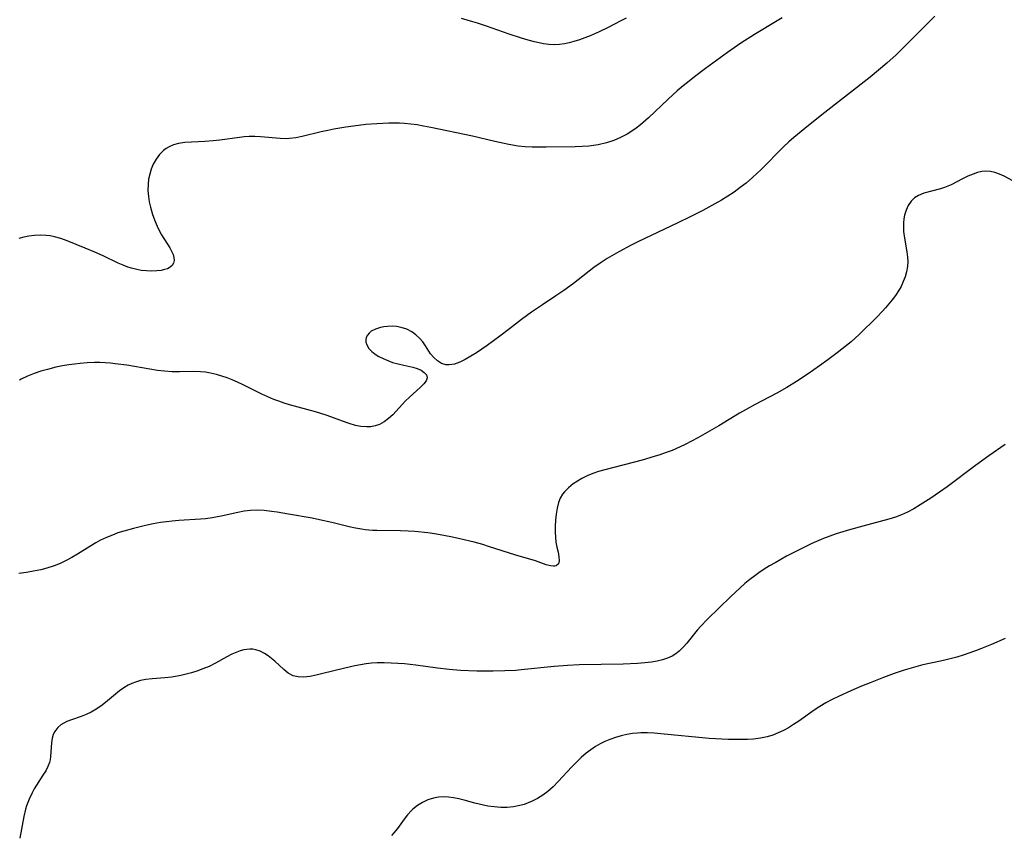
# Model space of a CAD drawing. Header units: metres. Extents: x 1073367 to 1082519, y 1569854 to 1574957.
# Tile 746 of 1056: x 1081459 to 1081713, y 1571076 to 1571286. Entities that reach past the tile are written whole.
import ezdxf

# ---------------------------------------------------------------- set-up
doc = ezdxf.new("R2010")
doc.units = ezdxf.units.M
doc.layers.add('CGG_CurvaNivelLidar_v1', color=253, linetype='Continuous', lineweight=30)

msp = doc.modelspace()

# ---------------------------------------------------------------- linework, layer by layer
at = {"layer": 'CGG_CurvaNivelLidar_v1'}
for p, q in [((1081576.0452, 1571285.3894, 77), (1081573.0827, 1571286.207, 77)), ((1081577.2183, 1571285.0361, 77), (1081576.0452, 1571285.3894, 77)), ((1081579.5759, 1571284.2614, 77), (1081577.2183, 1571285.0361, 77)), ((1081614.0738, 1571285.4931, 77), (1081610.9472, 1571283.913, 77)), ((1081615.6135, 1571286.3317, 77), (1081614.0738, 1571285.4931, 77)), ((1081654.544, 1571285.5805, 77.5), (1081648.7059, 1571282.1099, 77.5)), ((1081655.801, 1571286.3831, 77.5), (1081654.544, 1571285.5805, 77.5)), ((1081695.2179, 1571286.8373, 78), (1081686.3544, 1571277.9617, 78)), ((1081585.4265, 1571282.1692, 77), (1081579.5759, 1571284.2614, 77)), ((1081608.5785, 1571282.7928, 77), (1081606.3034, 1571281.787, 77)), ((1081610.9472, 1571283.913, 77), (1081608.5785, 1571282.7928, 77)), ((1081588.5714, 1571281.1149, 77), (1081585.4265, 1571282.1692, 77)), ((1081590.2689, 1571280.6139, 77), (1081588.5714, 1571281.1149, 77)), ((1081591.9667, 1571280.1733, 77), (1081590.2689, 1571280.6139, 77)), ((1081593.1072, 1571279.9203, 77), (1081591.9667, 1571280.1733, 77)), ((1081594.2467, 1571279.7123, 77), (1081593.1072, 1571279.9203, 77)), ((1081595.6373, 1571279.5345, 77), (1081594.2467, 1571279.7123, 77)), ((1081600.875, 1571279.9104, 77), (1081599.642, 1571279.6564, 77)), ((1081602.1024, 1571280.2423, 77), (1081600.875, 1571279.9104, 77)), ((1081603.5071, 1571280.699, 77), (1081602.1024, 1571280.2423, 77)), ((1081604.9072, 1571281.2187, 77), (1081603.5071, 1571280.699, 77)), ((1081606.3034, 1571281.787, 77), (1081604.9072, 1571281.2187, 77)), ((1081645.1566, 1571279.8368, 77.5), (1081641.7115, 1571277.454, 77.5)), ((1081648.7059, 1571282.1099, 77.5), (1081645.1566, 1571279.8368, 77.5)), ((1081597.0233, 1571279.4568, 77), (1081595.6373, 1571279.5345, 77)), ((1081598.4015, 1571279.4997, 77), (1081597.0233, 1571279.4568, 77)), ((1081599.642, 1571279.6564, 77), (1081598.4015, 1571279.4997, 77)), ((1081641.7115, 1571277.454, 77.5), (1081636.0662, 1571273.338, 77.5)), ((1081686.3544, 1571277.9617, 78), (1081685.1903, 1571276.8402, 78)), ((1081682.7765, 1571274.6591, 78), (1081680.6937, 1571272.8924, 78)), ((1081685.1903, 1571276.8402, 78), (1081682.7765, 1571274.6591, 78)), ((1081636.0662, 1571273.338, 77.5), (1081633.2222, 1571271.1886, 77.5)), ((1081680.6937, 1571272.8924, 78), (1081678.5029, 1571271.1173, 78)), ((1081631.8211, 1571270.0833, 77.5), (1081630.2773, 1571268.821, 77.5)), ((1081633.2222, 1571271.1886, 77.5), (1081631.8211, 1571270.0833, 77.5)), ((1081678.5029, 1571271.1173, 78), (1081666.0517, 1571261.3331, 78)), ((1081628.7601, 1571267.5255, 77.5), (1081626.4495, 1571265.434, 77.5)), ((1081630.2773, 1571268.821, 77.5), (1081628.7601, 1571267.5255, 77.5)), ((1081626.4495, 1571265.434, 77.5), (1081621.3228, 1571260.5903, 77.5)), ((1081621.3228, 1571260.5903, 77.5), (1081619.2412, 1571258.7843, 77.5)), ((1081666.0517, 1571261.3331, 78), (1081661.6271, 1571257.8242, 78)), ((1081536.956, 1571256.9699, 77.5), (1081531.9995, 1571255.77, 77.5)), ((1081538.6095, 1571257.3287, 77.5), (1081536.956, 1571256.9699, 77.5)), ((1081540.1605, 1571257.6335, 77.5), (1081538.6095, 1571257.3287, 77.5)), ((1081543.2964, 1571258.1669, 77.5), (1081540.1605, 1571257.6335, 77.5)), ((1081545.2605, 1571258.448, 77.5), (1081543.2964, 1571258.1669, 77.5)), ((1081548.485, 1571258.824, 77.5), (1081545.2605, 1571258.448, 77.5)), ((1081551.2976, 1571259.0642, 77.5), (1081548.485, 1571258.824, 77.5)), ((1081554.4094, 1571259.2143, 77.5), (1081551.2976, 1571259.0642, 77.5)), ((1081557.0905, 1571259.2039, 77.5), (1081554.4094, 1571259.2143, 77.5)), ((1081558.4268, 1571259.1313, 77.5), (1081557.0905, 1571259.2039, 77.5)), ((1081560.0726, 1571258.9682, 77.5), (1081558.4268, 1571259.1313, 77.5)), ((1081561.7135, 1571258.7377, 77.5), (1081560.0726, 1571258.9682, 77.5)), ((1081563.3507, 1571258.4564, 77.5), (1081561.7135, 1571258.7377, 77.5)), ((1081565.219, 1571258.0902, 77.5), (1081563.3507, 1571258.4564, 77.5)), ((1081575.9682, 1571255.814, 77.5), (1081565.219, 1571258.0902, 77.5)), ((1081617.0194, 1571257.1276, 77.5), (1081615.8359, 1571256.3831, 77.5)), ((1081618.1648, 1571257.941, 77.5), (1081617.0194, 1571257.1276, 77.5)), ((1081619.2412, 1571258.7843, 77.5), (1081618.1648, 1571257.941, 77.5)), ((1081661.6271, 1571257.8242, 78), (1081658.7998, 1571255.5008, 78)), ((1081503.4702, 1571254.3429, 77.5), (1081501.7896, 1571254.2155, 77.5)), ((1081506.934, 1571254.4715, 77.5), (1081503.4702, 1571254.3429, 77.5)), ((1081509.0972, 1571254.6294, 77.5), (1081506.934, 1571254.4715, 77.5)), ((1081510.7878, 1571254.8354, 77.5), (1081509.0972, 1571254.6294, 77.5)), ((1081515.8676, 1571255.5462, 77.5), (1081510.7878, 1571254.8354, 77.5)), ((1081517.1123, 1571255.6689, 77.5), (1081515.8676, 1571255.5462, 77.5)), ((1081518.3557, 1571255.744, 77.5), (1081517.1123, 1571255.6689, 77.5)), ((1081519.8139, 1571255.7585, 77.5), (1081518.3557, 1571255.744, 77.5)), ((1081521.2629, 1571255.6986, 77.5), (1081519.8139, 1571255.7585, 77.5)), ((1081526.3707, 1571255.2331, 77.5), (1081521.2629, 1571255.6986, 77.5)), ((1081528.041, 1571255.202, 77.5), (1081526.3707, 1571255.2331, 77.5)), ((1081528.7308, 1571255.2383, 77.5), (1081528.041, 1571255.202, 77.5)), ((1081530.3612, 1571255.4435, 77.5), (1081528.7308, 1571255.2383, 77.5)), ((1081531.9995, 1571255.77, 77.5), (1081530.3612, 1571255.4435, 77.5)), ((1081581.7491, 1571254.4711, 77.5), (1081575.9682, 1571255.814, 77.5)), ((1081585.2853, 1571253.7076, 77.5), (1081581.7491, 1571254.4711, 77.5)), ((1081612.363, 1571254.724, 77.5), (1081610.539, 1571254.1126, 77.5)), ((1081614.1322, 1571255.4812, 77.5), (1081612.363, 1571254.724, 77.5)), ((1081615.8359, 1571256.3831, 77.5), (1081614.1322, 1571255.4812, 77.5)), ((1081657.5523, 1571254.4004, 78), (1081656.1688, 1571253.1018, 78)), ((1081658.7998, 1571255.5008, 78), (1081657.5523, 1571254.4004, 78)), ((1081496.2729, 1571252.122, 77.5), (1081495.2434, 1571251.0952, 77.5)), ((1081496.9862, 1571252.6613, 77.5), (1081496.2729, 1571252.122, 77.5)), ((1081497.7547, 1571253.1188, 77.5), (1081496.9862, 1571252.6613, 77.5)), ((1081498.8388, 1571253.5889, 77.5), (1081497.7547, 1571253.1188, 77.5)), ((1081500.1709, 1571253.9627, 77.5), (1081498.8388, 1571253.5889, 77.5)), ((1081501.7896, 1571254.2155, 77.5), (1081500.1709, 1571253.9627, 77.5)), ((1081587.7136, 1571253.3037, 77.5), (1081585.2853, 1571253.7076, 77.5)), ((1081589.5495, 1571253.1166, 77.5), (1081587.7136, 1571253.3037, 77.5)), ((1081591.3409, 1571253.0272, 77.5), (1081589.5495, 1571253.1166, 77.5)), ((1081594.9418, 1571253.0117, 77.5), (1081591.3409, 1571253.0272, 77.5)), ((1081602.4291, 1571253.1092, 77.5), (1081594.9418, 1571253.0117, 77.5)), ((1081604.2152, 1571253.1663, 77.5), (1081602.4291, 1571253.1092, 77.5)), ((1081605.9869, 1571253.2832, 77.5), (1081604.2152, 1571253.1663, 77.5)), ((1081607.738, 1571253.493, 77.5), (1081605.9869, 1571253.2832, 77.5)), ((1081608.3924, 1571253.6042, 77.5), (1081607.738, 1571253.493, 77.5)), ((1081610.539, 1571254.1126, 77.5), (1081608.3924, 1571253.6042, 77.5)), ((1081656.1688, 1571253.1018, 78), (1081650.4066, 1571247.2439, 78)), ((1081494.3608, 1571249.9087, 77.5), (1081493.6262, 1571248.5936, 77.5)), ((1081495.2434, 1571251.0952, 77.5), (1081494.3608, 1571249.9087, 77.5)), ((1081493.1038, 1571247.3413, 77.5), (1081492.7117, 1571246.0803, 77.5)), ((1081493.6262, 1571248.5936, 77.5), (1081493.1038, 1571247.3413, 77.5)), ((1081650.4066, 1571247.2439, 78), (1081648.1867, 1571245.1547, 78)), ((1081707.2743, 1571246.6973, 78.5), (1081706.1744, 1571246.4469, 78.5)), ((1081708.3775, 1571246.8007, 78.5), (1081707.2743, 1571246.6973, 78.5)), ((1081709.5374, 1571246.7251, 78.5), (1081708.3775, 1571246.8007, 78.5)), ((1081710.6896, 1571246.48, 78.5), (1081709.5374, 1571246.7251, 78.5)), ((1081492.431, 1571244.7748, 77.5), (1081492.2735, 1571243.435, 77.5)), ((1081492.7117, 1571246.0803, 77.5), (1081492.431, 1571244.7748, 77.5)), ((1081648.1867, 1571245.1547, 78), (1081646.5544, 1571243.7701, 78)), ((1081702.3403, 1571244.8169, 78.5), (1081699.4333, 1571243.3066, 78.5)), ((1081703.705, 1571245.4928, 78.5), (1081702.3403, 1571244.8169, 78.5)), ((1081705.08, 1571246.0806, 78.5), (1081703.705, 1571245.4928, 78.5)), ((1081706.1744, 1571246.4469, 78.5), (1081705.08, 1571246.0806, 78.5)), ((1081711.8249, 1571246.0913, 78.5), (1081710.6896, 1571246.48, 78.5)), ((1081713.0633, 1571245.5218, 78.5), (1081711.8249, 1571246.0913, 78.5)), ((1081716.4546, 1571243.7143, 78.5), (1081713.0633, 1571245.5218, 78.5)), ((1081492.2735, 1571243.435, 77.5), (1081492.2557, 1571241.8634, 77.5)), ((1081492.2557, 1571241.8634, 77.5), (1081492.389, 1571240.2725, 77.5)), ((1081645.0101, 1571242.5686, 78), (1081643.4212, 1571241.4256, 78)), ((1081646.5544, 1571243.7701, 78), (1081645.0101, 1571242.5686, 78)), ((1081696.6091, 1571242.2302, 78.5), (1081692.3689, 1571241.1105, 78.5)), ((1081697.7124, 1571242.5861, 78.5), (1081696.6091, 1571242.2302, 78.5)), ((1081698.5808, 1571242.924, 78.5), (1081697.7124, 1571242.5861, 78.5)), ((1081699.4333, 1571243.3066, 78.5), (1081698.5808, 1571242.924, 78.5)), ((1081492.389, 1571240.2725, 77.5), (1081492.6062, 1571238.8911, 77.5)), ((1081640.152, 1571239.3514, 78), (1081638.485, 1571238.403, 78)), ((1081641.7882, 1571240.3445, 78), (1081640.152, 1571239.3514, 78)), ((1081643.4212, 1571241.4256, 78), (1081641.7882, 1571240.3445, 78)), ((1081689.0664, 1571239.0657, 78.5), (1081688.3469, 1571238.0043, 78.5)), ((1081689.9562, 1571239.9368, 78.5), (1081689.0664, 1571239.0657, 78.5)), ((1081690.962, 1571240.5568, 78.5), (1081689.9562, 1571239.9368, 78.5)), ((1081692.3689, 1571241.1105, 78.5), (1081690.962, 1571240.5568, 78.5)), ((1081492.6062, 1571238.8911, 77.5), (1081492.9049, 1571237.5139, 77.5)), ((1081492.9049, 1571237.5139, 77.5), (1081493.4368, 1571235.6362, 77.5)), ((1081635.3175, 1571236.7015, 78), (1081632.1215, 1571235.0797, 78)), ((1081638.485, 1571238.403, 78), (1081635.3175, 1571236.7015, 78)), ((1081687.7868, 1571236.7961, 78.5), (1081687.385, 1571235.4762, 78.5)), ((1081688.3469, 1571238.0043, 78.5), (1081687.7868, 1571236.7961, 78.5)), ((1081493.4368, 1571235.6362, 77.5), (1081494.1005, 1571233.808, 77.5)), ((1081632.1215, 1571235.0797, 78), (1081628.8989, 1571233.502, 78)), ((1081687.2011, 1571234.5038, 78.5), (1081687.0963, 1571233.5003, 78.5)), ((1081687.385, 1571235.4762, 78.5), (1081687.2011, 1571234.5038, 78.5)), ((1081494.1005, 1571233.808, 77.5), (1081494.8835, 1571232.0711, 77.5)), ((1081494.8835, 1571232.0711, 77.5), (1081495.7652, 1571230.4318, 77.5)), ((1081628.8989, 1571233.502, 78), (1081618.5932, 1571228.5764, 78)), ((1081687.0963, 1571233.5003, 78.5), (1081687.0704, 1571232.3845, 78.5)), ((1081687.0704, 1571232.3845, 78.5), (1081687.1281, 1571231.253, 78.5)), ((1081460.2134, 1571229.7873, 77.5), (1081458.9409, 1571229.4323, 77.5)), ((1081461.5068, 1571230.045, 77.5), (1081460.2134, 1571229.7873, 77.5)), ((1081463.0019, 1571230.2297, 77.5), (1081461.5068, 1571230.045, 77.5)), ((1081464.5032, 1571230.2979, 77.5), (1081463.0019, 1571230.2297, 77.5)), ((1081466.0003, 1571230.2429, 77.5), (1081464.5032, 1571230.2979, 77.5)), ((1081467.0704, 1571230.1198, 77.5), (1081466.0003, 1571230.2429, 77.5)), ((1081468.1287, 1571229.9196, 77.5), (1081467.0704, 1571230.1198, 77.5)), ((1081469.7741, 1571229.4459, 77.5), (1081468.1287, 1571229.9196, 77.5)), ((1081471.4026, 1571228.8411, 77.5), (1081469.7741, 1571229.4459, 77.5)), ((1081495.7652, 1571230.4318, 77.5), (1081497.8652, 1571227.0763, 77.5)), ((1081687.1281, 1571231.253, 78.5), (1081687.3519, 1571229.4928, 78.5)), ((1081687.3519, 1571229.4928, 78.5), (1081687.9725, 1571225.9861, 78.5)), ((1081476.067, 1571226.9458, 77.5), (1081471.4026, 1571228.8411, 77.5)), ((1081478.5772, 1571225.8899, 77.5), (1081476.067, 1571226.9458, 77.5)), ((1081497.8652, 1571227.0763, 77.5), (1081498.3622, 1571226.1912, 77.5)), ((1081616.8869, 1571227.7061, 78), (1081613.6674, 1571225.9863, 78)), ((1081618.5932, 1571228.5764, 78), (1081616.8869, 1571227.7061, 78)), ((1081480.7038, 1571224.9506, 77.5), (1081478.5772, 1571225.8899, 77.5)), ((1081484.6197, 1571223.0664, 77.5), (1081480.7038, 1571224.9506, 77.5)), ((1081498.3622, 1571226.1912, 77.5), (1081498.7376, 1571225.3365, 77.5)), ((1081498.7376, 1571225.3365, 77.5), (1081498.942, 1571224.5544, 77.5)), ((1081498.942, 1571224.5544, 77.5), (1081498.9785, 1571223.8122, 77.5)), ((1081610.6674, 1571224.2547, 78), (1081608.8847, 1571223.109, 78)), ((1081613.6674, 1571225.9863, 78), (1081610.6674, 1571224.2547, 78)), ((1081687.9725, 1571225.9861, 78.5), (1081688.1488, 1571224.6448, 78.5)), ((1081688.1488, 1571224.6448, 78.5), (1081688.2017, 1571223.519, 78.5)), ((1081485.8311, 1571222.5502, 77.5), (1081484.6197, 1571223.0664, 77.5)), ((1081487.0544, 1571222.0937, 77.5), (1081485.8311, 1571222.5502, 77.5)), ((1081488.057, 1571221.7778, 77.5), (1081487.0544, 1571222.0937, 77.5)), ((1081489.0626, 1571221.5147, 77.5), (1081488.057, 1571221.7778, 77.5)), ((1081490.5011, 1571221.2331, 77.5), (1081489.0626, 1571221.5147, 77.5)), ((1081496.542, 1571221.4061, 77.5), (1081495.6928, 1571221.2275, 77.5)), ((1081497.2987, 1571221.6609, 77.5), (1081496.542, 1571221.4061, 77.5)), ((1081497.965, 1571222.0299, 77.5), (1081497.2987, 1571221.6609, 77.5)), ((1081498.4817, 1571222.5121, 77.5), (1081497.965, 1571222.0299, 77.5)), ((1081498.8254, 1571223.1162, 77.5), (1081498.4817, 1571222.5121, 77.5)), ((1081498.9785, 1571223.8122, 77.5), (1081498.8254, 1571223.1162, 77.5)), ((1081607.2327, 1571221.9293, 78), (1081601.9759, 1571217.84, 78)), ((1081608.8847, 1571223.109, 78), (1081607.2327, 1571221.9293, 78)), ((1081688.1253, 1571222.1938, 78.5), (1081687.887, 1571220.8586, 78.5)), ((1081688.2017, 1571223.519, 78.5), (1081688.1253, 1571222.1938, 78.5)), ((1081491.917, 1571221.0687, 77.5), (1081490.5011, 1571221.2331, 77.5)), ((1081493.247, 1571221.0246, 77.5), (1081491.917, 1571221.0687, 77.5)), ((1081494.5144, 1571221.0815, 77.5), (1081493.247, 1571221.0246, 77.5)), ((1081495.6928, 1571221.2275, 77.5), (1081494.5144, 1571221.0815, 77.5)), ((1081687.5066, 1571219.5402, 78.5), (1081687.0336, 1571218.3093, 78.5)), ((1081687.887, 1571220.8586, 78.5), (1081687.5066, 1571219.5402, 78.5)), ((1081601.9759, 1571217.84, 78), (1081599.468, 1571215.9913, 78)), ((1081686.4622, 1571217.1024, 78.5), (1081685.7981, 1571215.9262, 78.5)), ((1081687.0336, 1571218.3093, 78.5), (1081686.4622, 1571217.1024, 78.5)), ((1081597.4665, 1571214.6209, 78), (1081593.9645, 1571212.3542, 78)), ((1081599.468, 1571215.9913, 78), (1081597.4665, 1571214.6209, 78)), ((1081685.0287, 1571214.7598, 78.5), (1081684.1867, 1571213.6236, 78.5)), ((1081685.7981, 1571215.9262, 78.5), (1081685.0287, 1571214.7598, 78.5)), ((1081593.9645, 1571212.3542, 78), (1081591.2107, 1571210.4788, 78)), ((1081682.4849, 1571211.5733, 78.5), (1081681.5791, 1571210.5775, 78.5)), ((1081683.3556, 1571212.589, 78.5), (1081682.4849, 1571211.5733, 78.5)), ((1081684.1867, 1571213.6236, 78.5), (1081683.3556, 1571212.589, 78.5)), ((1081591.2107, 1571210.4788, 78), (1081588.6285, 1571208.5713, 78)), ((1081680.2711, 1571209.2251, 78.5), (1081675.6704, 1571204.6816, 78.5)), ((1081681.5791, 1571210.5775, 78.5), (1081680.2711, 1571209.2251, 78.5)), ((1081550.9634, 1571206.0755, 78), (1081549.8579, 1571205.4995, 78)), ((1081552.2573, 1571206.4864, 78), (1081550.9634, 1571206.0755, 78)), ((1081553.1291, 1571206.6637, 78), (1081552.2573, 1571206.4864, 78)), ((1081554.0349, 1571206.7754, 78), (1081553.1291, 1571206.6637, 78)), ((1081555.2082, 1571206.8122, 78), (1081554.0349, 1571206.7754, 78)), ((1081556.3928, 1571206.7267, 78), (1081555.2082, 1571206.8122, 78)), ((1081557.5657, 1571206.5093, 78), (1081556.3928, 1571206.7267, 78)), ((1081558.9861, 1571206.0372, 78), (1081557.5657, 1571206.5093, 78)), ((1081585.5324, 1571206.1547, 78), (1081582.967, 1571204.2085, 78)), ((1081588.6285, 1571208.5713, 78), (1081585.5324, 1571206.1547, 78)), ((1081548.5541, 1571203.9395, 78), (1081548.4207, 1571203.3183, 78)), ((1081548.8502, 1571204.5198, 78), (1081548.5541, 1571203.9395, 78)), ((1081549.2911, 1571205.0425, 78), (1081548.8502, 1571204.5198, 78)), ((1081549.8579, 1571205.4995, 78), (1081549.2911, 1571205.0425, 78)), ((1081560.3144, 1571205.3542, 78), (1081558.9861, 1571206.0372, 78)), ((1081561.3763, 1571204.5932, 78), (1081560.3144, 1571205.3542, 78)), ((1081562.3284, 1571203.7119, 78), (1081561.3763, 1571204.5932, 78)), ((1081563.1598, 1571202.7409, 78), (1081562.3284, 1571203.7119, 78)), ((1081582.967, 1571204.2085, 78), (1081579.7395, 1571201.8722, 78)), ((1081675.6704, 1571204.6816, 78.5), (1081673.5997, 1571202.7956, 78.5)), ((1081548.4207, 1571203.3183, 78), (1081548.4651, 1571202.6565, 78)), ((1081548.4651, 1571202.6565, 78), (1081548.6801, 1571201.9872, 78)), ((1081548.6801, 1571201.9872, 78), (1081549.2102, 1571201.1021, 78)), ((1081549.2102, 1571201.1021, 78), (1081549.9778, 1571200.2691, 78)), ((1081563.86, 1571201.73, 78), (1081563.1598, 1571202.7409, 78)), ((1081565.1653, 1571199.7185, 78), (1081563.86, 1571201.73, 78)), ((1081579.7395, 1571201.8722, 78), (1081576.9477, 1571199.9655, 78)), ((1081672.4406, 1571201.8232, 78.5), (1081669.9916, 1571199.9186, 78.5)), ((1081673.5997, 1571202.7956, 78.5), (1081672.4406, 1571201.8232, 78.5)), ((1081549.9778, 1571200.2691, 78), (1081550.8293, 1571199.5953, 78)), ((1081550.8293, 1571199.5953, 78), (1081551.8066, 1571198.9869, 78)), ((1081551.8066, 1571198.9869, 78), (1081552.8791, 1571198.4433, 78)), ((1081552.8791, 1571198.4433, 78), (1081554.0965, 1571197.9349, 78)), ((1081565.997, 1571198.7105, 78), (1081565.1653, 1571199.7185, 78)), ((1081566.9267, 1571197.8576, 78), (1081565.997, 1571198.7105, 78)), ((1081575.4993, 1571199.0537, 78), (1081574.0722, 1571198.2387, 78)), ((1081576.9477, 1571199.9655, 78), (1081575.4993, 1571199.0537, 78)), ((1081669.9916, 1571199.9186, 78.5), (1081667.6307, 1571198.1746, 78.5)), ((1081468.5155, 1571196.2101, 78), (1081466.3666, 1571195.6842, 78)), ((1081470.1929, 1571196.5562, 78), (1081468.5155, 1571196.2101, 78)), ((1081471.8823, 1571196.85, 78), (1081470.1929, 1571196.5562, 78)), ((1081474.7431, 1571197.227, 78), (1081471.8823, 1571196.85, 78)), ((1081476.6094, 1571197.3952, 78), (1081474.7431, 1571197.227, 78)), ((1081478.4779, 1571197.4779, 78), (1081476.6094, 1571197.3952, 78)), ((1081479.8398, 1571197.4682, 78), (1081478.4779, 1571197.4779, 78)), ((1081481.2018, 1571197.4034, 78), (1081479.8398, 1571197.4682, 78)), ((1081482.5626, 1571197.2907, 78), (1081481.2018, 1571197.4034, 78)), ((1081483.8279, 1571197.1487, 78), (1081482.5626, 1571197.2907, 78)), ((1081486.779, 1571196.7362, 78), (1081483.8279, 1571197.1487, 78)), ((1081494.7176, 1571195.4232, 78), (1081486.779, 1571196.7362, 78)), ((1081554.0965, 1571197.9349, 78), (1081555.3603, 1571197.4926, 78)), ((1081555.3603, 1571197.4926, 78), (1081556.7908, 1571197.0704, 78)), ((1081556.7908, 1571197.0704, 78), (1081558.2052, 1571196.726, 78)), ((1081558.2052, 1571196.726, 78), (1081560.608, 1571196.2301, 78)), ((1081560.608, 1571196.2301, 78), (1081561.6739, 1571195.9276, 78)), ((1081561.6739, 1571195.9276, 78), (1081562.7037, 1571195.4645, 78)), ((1081567.9432, 1571197.217, 78), (1081566.9267, 1571197.8576, 78)), ((1081569.04, 1571196.8587, 78), (1081567.9432, 1571197.217, 78)), ((1081569.976, 1571196.8166, 78), (1081569.04, 1571196.8587, 78)), ((1081571.2908, 1571197.055, 78), (1081569.976, 1571196.8166, 78)), ((1081572.6608, 1571197.5518, 78), (1081571.2908, 1571197.055, 78)), ((1081574.0722, 1571198.2387, 78), (1081572.6608, 1571197.5518, 78)), ((1081665.4532, 1571196.591, 78.5), (1081662.4908, 1571194.5176, 78.5)), ((1081667.6307, 1571198.1746, 78.5), (1081665.4532, 1571196.591, 78.5)), ((1081461.207, 1571193.9496, 78), (1081459.5894, 1571193.1826, 78)), ((1081462.8853, 1571194.6079, 78), (1081461.207, 1571193.9496, 78)), ((1081464.609, 1571195.1807, 78), (1081462.8853, 1571194.6079, 78)), ((1081466.3666, 1571195.6842, 78), (1081464.609, 1571195.1807, 78)), ((1081496.5679, 1571195.1731, 78), (1081494.7176, 1571195.4232, 78)), ((1081498.531, 1571195.0163, 78), (1081496.5679, 1571195.1731, 78)), ((1081500.3526, 1571194.9989, 78), (1081498.531, 1571195.0163, 78)), ((1081503.9774, 1571195.0914, 78), (1081500.3526, 1571194.9989, 78)), ((1081505.7816, 1571195.0488, 78), (1081503.9774, 1571195.0914, 78)), ((1081507.0695, 1571194.9257, 78), (1081505.7816, 1571195.0488, 78)), ((1081508.3499, 1571194.7168, 78), (1081507.0695, 1571194.9257, 78)), ((1081509.9349, 1571194.3409, 78), (1081508.3499, 1571194.7168, 78)), ((1081511.2968, 1571193.9378, 78), (1081509.9349, 1571194.3409, 78)), ((1081512.6508, 1571193.4733, 78), (1081511.2968, 1571193.9378, 78)), ((1081513.9935, 1571192.9511, 78), (1081512.6508, 1571193.4733, 78)), ((1081562.7037, 1571195.4645, 78), (1081563.5197, 1571194.8883, 78)), ((1081563.5197, 1571194.8883, 78), (1081564.0631, 1571194.2342, 78)), ((1081564.259, 1571193.5328, 78), (1081564.0151, 1571192.7411, 78)), ((1081564.0631, 1571194.2342, 78), (1081564.259, 1571193.5328, 78)), ((1081662.4908, 1571194.5176, 78.5), (1081659.5468, 1571192.5578, 78.5)), ((1081459.5894, 1571193.1826, 78), (1081459.1268, 1571192.9314, 78)), ((1081515.3905, 1571192.345, 78), (1081513.9935, 1571192.9511, 78)), ((1081516.7778, 1571191.6982, 78), (1081515.3905, 1571192.345, 78)), ((1081521.5983, 1571189.3126, 78), (1081516.7778, 1571191.6982, 78)), ((1081562.5023, 1571191.0429, 78), (1081559.5928, 1571188.418, 78)), ((1081563.3905, 1571191.9156, 78), (1081562.5023, 1571191.0429, 78)), ((1081564.0151, 1571192.7411, 78), (1081563.3905, 1571191.9156, 78)), ((1081657.0601, 1571191.0324, 78.5), (1081654.4008, 1571189.5285, 78.5)), ((1081659.5468, 1571192.5578, 78.5), (1081657.0601, 1571191.0324, 78.5)), ((1081523.2094, 1571188.5655, 78), (1081521.5983, 1571189.3126, 78)), ((1081524.7107, 1571187.9414, 78), (1081523.2094, 1571188.5655, 78)), ((1081559.5928, 1571188.418, 78), (1081558.7085, 1571187.5409, 78)), ((1081654.4008, 1571189.5285, 78.5), (1081648.6836, 1571186.5125, 78.5)), ((1081526.0396, 1571187.4361, 78), (1081524.7107, 1571187.9414, 78)), ((1081527.3823, 1571186.9672, 78), (1081526.0396, 1571187.4361, 78)), ((1081528.7373, 1571186.5382, 78), (1081527.3823, 1571186.9672, 78)), ((1081535.4752, 1571184.7126, 78), (1081528.7373, 1571186.5382, 78)), ((1081558.7085, 1571187.5409, 78), (1081555.379, 1571183.9526, 78)), ((1081648.6836, 1571186.5125, 78.5), (1081646.4973, 1571185.3089, 78.5)), ((1081538.2343, 1571183.891, 78), (1081535.4752, 1571184.7126, 78)), ((1081539.4513, 1571183.4695, 78), (1081538.2343, 1571183.891, 78)), ((1081542.4541, 1571182.2899, 78), (1081539.4513, 1571183.4695, 78)), ((1081555.379, 1571183.9526, 78), (1081554.3084, 1571182.9627, 78)), ((1081644.85, 1571184.3457, 78.5), (1081639.4692, 1571181.0972, 78.5)), ((1081646.4973, 1571185.3089, 78.5), (1081644.85, 1571184.3457, 78.5)), ((1081544.1065, 1571181.6874, 78), (1081542.4541, 1571182.2899, 78)), ((1081545.7578, 1571181.1995, 78), (1081544.1065, 1571181.6874, 78)), ((1081547.1968, 1571180.919, 78), (1081545.7578, 1571181.1995, 78)), ((1081548.6219, 1571180.8121, 78), (1081547.1968, 1571180.919, 78)), ((1081549.7628, 1571180.8778, 78), (1081548.6219, 1571180.8121, 78)), ((1081550.8707, 1571181.0879, 78), (1081549.7628, 1571180.8778, 78)), ((1081551.9306, 1571181.4494, 78), (1081550.8707, 1571181.0879, 78)), ((1081553.1622, 1571182.1111, 78), (1081551.9306, 1571181.4494, 78)), ((1081554.3084, 1571182.9627, 78), (1081553.1622, 1571182.1111, 78)), ((1081639.4692, 1571181.0972, 78.5), (1081634.028, 1571177.9755, 78.5)), ((1081629.5135, 1571175.6666, 78.5), (1081627.4335, 1571174.7814, 78.5)), ((1081630.8334, 1571176.2959, 78.5), (1081629.5135, 1571175.6666, 78.5)), ((1081632.4393, 1571177.117, 78.5), (1081630.8334, 1571176.2959, 78.5)), ((1081634.028, 1571177.9755, 78.5), (1081632.4393, 1571177.117, 78.5)), ((1081713.3475, 1571176.267, 79), (1081709.1412, 1571173.3743, 79)), ((1081622.7707, 1571173.1776, 78.5), (1081619.7396, 1571172.2844, 78.5)), ((1081624.2734, 1571173.6566, 78.5), (1081622.7707, 1571173.1776, 78.5)), ((1081625.8632, 1571174.1974, 78.5), (1081624.2734, 1571173.6566, 78.5)), ((1081627.4335, 1571174.7814, 78.5), (1081625.8632, 1571174.1974, 78.5)), ((1081709.1412, 1571173.3743, 79), (1081705.6548, 1571170.843, 79)), ((1081619.7396, 1571172.2844, 78.5), (1081610.0856, 1571169.7885, 78.5)), ((1081705.6548, 1571170.843, 79), (1081698.3728, 1571165.3859, 79)), ((1081605.5284, 1571168.1672, 78.5), (1081604.1465, 1571167.4828, 78.5)), ((1081606.9732, 1571168.7737, 78.5), (1081605.5284, 1571168.1672, 78.5)), ((1081608.4684, 1571169.3048, 78.5), (1081606.9732, 1571168.7737, 78.5)), ((1081610.0856, 1571169.7885, 78.5), (1081608.4684, 1571169.3048, 78.5)), ((1081601.9397, 1571166.1018, 78.5), (1081600.7457, 1571165.1461, 78.5)), ((1081603.0089, 1571166.8218, 78.5), (1081601.9397, 1571166.1018, 78.5)), ((1081604.1465, 1571167.4828, 78.5), (1081603.0089, 1571166.8218, 78.5)), ((1081599.1977, 1571163.4609, 78.5), (1081598.5845, 1571162.4498, 78.5)), ((1081599.7037, 1571164.0988, 78.5), (1081599.1977, 1571163.4609, 78.5)), ((1081600.7457, 1571165.1461, 78.5), (1081599.7037, 1571164.0988, 78.5)), ((1081696.4201, 1571164.0151, 79), (1081694.1133, 1571162.4594, 79)), ((1081698.3728, 1571165.3859, 79), (1081696.4201, 1571164.0151, 79)), ((1081598.1397, 1571161.3521, 78.5), (1081597.7489, 1571159.8876, 78.5)), ((1081598.5845, 1571162.4498, 78.5), (1081598.1397, 1571161.3521, 78.5)), ((1081691.4, 1571160.7014, 79), (1081689.7721, 1571159.7188, 79)), ((1081694.1133, 1571162.4594, 79), (1081691.4, 1571160.7014, 79)), ((1081515.4794, 1571158.7363, 78.5), (1081511.157, 1571157.7782, 78.5)), ((1081517.0916, 1571159.0635, 78.5), (1081515.4794, 1571158.7363, 78.5)), ((1081518.7089, 1571159.2808, 78.5), (1081517.0916, 1571159.0635, 78.5)), ((1081520.4535, 1571159.3353, 78.5), (1081518.7089, 1571159.2808, 78.5)), ((1081522.2154, 1571159.2357, 78.5), (1081520.4535, 1571159.3353, 78.5)), ((1081524.1265, 1571159.0127, 78.5), (1081522.2154, 1571159.2357, 78.5)), ((1081525.5853, 1571158.8063, 78.5), (1081524.1265, 1571159.0127, 78.5)), ((1081528.5336, 1571158.3352, 78.5), (1081525.5853, 1571158.8063, 78.5)), ((1081534.5696, 1571157.2569, 78.5), (1081528.5336, 1571158.3352, 78.5)), ((1081597.4913, 1571158.344, 78.5), (1081597.3424, 1571156.7588, 78.5)), ((1081597.7489, 1571159.8876, 78.5), (1081597.4913, 1571158.344, 78.5)), ((1081686.6067, 1571158.1333, 79), (1081685.0637, 1571157.5443, 79)), ((1081688.1086, 1571158.8208, 79), (1081686.6067, 1571158.1333, 79)), ((1081689.7721, 1571159.7188, 79), (1081688.1086, 1571158.8208, 79)), ((1081491.646, 1571155.3709, 78.5), (1081488.5229, 1571154.6203, 78.5)), ((1081493.5683, 1571155.7834, 78.5), (1081491.646, 1571155.3709, 78.5)), ((1081495.5013, 1571156.1375, 78.5), (1081493.5683, 1571155.7834, 78.5)), ((1081497.0025, 1571156.3582, 78.5), (1081495.5013, 1571156.1375, 78.5)), ((1081498.5084, 1571156.5339, 78.5), (1081497.0025, 1571156.3582, 78.5)), ((1081500.2174, 1571156.6844, 78.5), (1081498.5084, 1571156.5339, 78.5)), ((1081505.7886, 1571157.0028, 78.5), (1081500.2174, 1571156.6844, 78.5)), ((1081507.0676, 1571157.1207, 78.5), (1081505.7886, 1571157.0028, 78.5)), ((1081508.3391, 1571157.2798, 78.5), (1081507.0676, 1571157.1207, 78.5)), ((1081509.7543, 1571157.5087, 78.5), (1081508.3391, 1571157.2798, 78.5)), ((1081511.157, 1571157.7782, 78.5), (1081509.7543, 1571157.5087, 78.5)), ((1081536.485, 1571156.8843, 78.5), (1081534.5696, 1571157.2569, 78.5)), ((1081539.6777, 1571156.1795, 78.5), (1081536.485, 1571156.8843, 78.5)), ((1081544.1488, 1571155.075, 78.5), (1081539.6777, 1571156.1795, 78.5)), ((1081597.3424, 1571156.7588, 78.5), (1081597.2862, 1571155.1673, 78.5)), ((1081683.35, 1571157.0103, 79), (1081676.6452, 1571155.2414, 79)), ((1081685.0637, 1571157.5443, 79), (1081683.35, 1571157.0103, 79)), ((1081483.0783, 1571152.9281, 78.5), (1081481.5488, 1571152.2911, 78.5)), ((1081484.5283, 1571153.4545, 78.5), (1081483.0783, 1571152.9281, 78.5)), ((1081486.0005, 1571153.9264, 78.5), (1081484.5283, 1571153.4545, 78.5)), ((1081488.5229, 1571154.6203, 78.5), (1081486.0005, 1571153.9264, 78.5)), ((1081545.7421, 1571154.7149, 78.5), (1081544.1488, 1571155.075, 78.5)), ((1081547.3393, 1571154.4131, 78.5), (1081545.7421, 1571154.7149, 78.5)), ((1081548.2588, 1571154.2773, 78.5), (1081547.3393, 1571154.4131, 78.5)), ((1081550.1882, 1571154.1024, 78.5), (1081548.2588, 1571154.2773, 78.5)), ((1081551.2847, 1571154.0583, 78.5), (1081550.1882, 1571154.1024, 78.5)), ((1081557.415, 1571154.0252, 78.5), (1081551.2847, 1571154.0583, 78.5)), ((1081559.3552, 1571153.9374, 78.5), (1081557.415, 1571154.0252, 78.5)), ((1081561.0479, 1571153.8114, 78.5), (1081559.3552, 1571153.9374, 78.5)), ((1081564.4439, 1571153.4524, 78.5), (1081561.0479, 1571153.8114, 78.5)), ((1081566.1431, 1571153.2187, 78.5), (1081564.4439, 1571153.4524, 78.5)), ((1081568.5631, 1571152.8203, 78.5), (1081566.1431, 1571153.2187, 78.5)), ((1081570.8342, 1571152.3752, 78.5), (1081568.5631, 1571152.8203, 78.5)), ((1081597.2862, 1571155.1673, 78.5), (1081597.3029, 1571153.7037, 78.5)), ((1081597.3029, 1571153.7037, 78.5), (1081597.3585, 1571152.3769, 78.5)), ((1081669.7026, 1571153.195, 79), (1081668.0694, 1571152.6174, 79)), ((1081673.1605, 1571154.2724, 79), (1081669.7026, 1571153.195, 79)), ((1081676.6452, 1571155.2414, 79), (1081673.1605, 1571154.2724, 79)), ((1081478.8573, 1571150.9219, 78.5), (1081477.2703, 1571149.9721, 78.5)), ((1081480.0573, 1571151.575, 78.5), (1081478.8573, 1571150.9219, 78.5)), ((1081481.5488, 1571152.2911, 78.5), (1081480.0573, 1571151.575, 78.5)), ((1081572.6773, 1571151.9676, 78.5), (1081570.8342, 1571152.3752, 78.5)), ((1081576.347, 1571151.0642, 78.5), (1081572.6773, 1571151.9676, 78.5)), ((1081578.5827, 1571150.4555, 78.5), (1081576.347, 1571151.0642, 78.5)), ((1081580.1025, 1571149.9963, 78.5), (1081578.5827, 1571150.4555, 78.5)), ((1081597.3585, 1571152.3769, 78.5), (1081597.4857, 1571151.1088, 78.5)), ((1081597.4857, 1571151.1088, 78.5), (1081597.7415, 1571149.7782, 78.5)), ((1081663.4451, 1571150.7013, 79), (1081660.19, 1571149.1436, 79)), ((1081666.5141, 1571152.0157, 79), (1081663.4451, 1571150.7013, 79)), ((1081668.0694, 1571152.6174, 79), (1081666.5141, 1571152.0157, 79)), ((1081474.1275, 1571148.0091, 78.5), (1081472.6576, 1571147.153, 78.5)), ((1081477.2703, 1571149.9721, 78.5), (1081474.1275, 1571148.0091, 78.5)), ((1081587.1299, 1571147.7207, 78.5), (1081580.1025, 1571149.9963, 78.5)), ((1081592.2271, 1571146.2524, 78.5), (1081587.1299, 1571147.7207, 78.5)), ((1081597.7415, 1571149.7782, 78.5), (1081598.0318, 1571148.5367, 78.5)), ((1081598.0318, 1571148.5367, 78.5), (1081598.2611, 1571147.3105, 78.5)), ((1081660.19, 1571149.1436, 79), (1081656.9252, 1571147.4377, 79)), ((1081469.6306, 1571145.6243, 78.5), (1081468.0977, 1571144.9983, 78.5)), ((1081471.1596, 1571146.3532, 78.5), (1081469.6306, 1571145.6243, 78.5)), ((1081472.6576, 1571147.153, 78.5), (1081471.1596, 1571146.3532, 78.5)), ((1081594.9462, 1571145.2723, 78.5), (1081592.2271, 1571146.2524, 78.5)), ((1081596.099, 1571144.9463, 78.5), (1081594.9462, 1571145.2723, 78.5)), ((1081598.1017, 1571145.4809, 78.5), (1081597.5526, 1571145.0042, 78.5)), ((1081598.312, 1571146.2562, 78.5), (1081598.1017, 1571145.4809, 78.5)), ((1081598.2611, 1571147.3105, 78.5), (1081598.312, 1571146.2562, 78.5)), ((1081653.9759, 1571145.7831, 79), (1081652.5704, 1571144.9467, 79)), ((1081656.9252, 1571147.4377, 79), (1081653.9759, 1571145.7831, 79)), ((1081460.8995, 1571143.2539, 78.5), (1081459.0019, 1571142.9682, 78.5)), ((1081462.7805, 1571143.5833, 78.5), (1081460.8995, 1571143.2539, 78.5)), ((1081464.6377, 1571143.9765, 78.5), (1081462.7805, 1571143.5833, 78.5)), ((1081466.1787, 1571144.3753, 78.5), (1081464.6377, 1571143.9765, 78.5)), ((1081468.0977, 1571144.9983, 78.5), (1081466.1787, 1571144.3753, 78.5)), ((1081596.8652, 1571144.8694, 78.5), (1081596.099, 1571144.9463, 78.5)), ((1081597.1918, 1571144.8991, 78.5), (1081596.8652, 1571144.8694, 78.5)), ((1081597.5526, 1571145.0042, 78.5), (1081597.1918, 1571144.8991, 78.5)), ((1081649.8266, 1571143.1786, 79), (1081648.7769, 1571142.4337, 79)), ((1081651.1854, 1571144.081, 79), (1081649.8266, 1571143.1786, 79)), ((1081652.5704, 1571144.9467, 79), (1081651.1854, 1571144.081, 79)), ((1081646.1957, 1571140.3937, 79), (1081644.9522, 1571139.3158, 79)), ((1081647.4692, 1571141.4357, 79), (1081646.1957, 1571140.3937, 79)), ((1081648.7769, 1571142.4337, 79), (1081647.4692, 1571141.4357, 79)), ((1081644.9522, 1571139.3158, 79), (1081642.565, 1571137.0934, 79)), ((1081642.565, 1571137.0934, 79), (1081636.5172, 1571131.1787, 79)), ((1081636.5172, 1571131.1787, 79), (1081634.7149, 1571129.3458, 79)), ((1081633.879, 1571128.4033, 79), (1081631.235, 1571125.0472, 79)), ((1081634.7149, 1571129.3458, 79), (1081633.879, 1571128.4033, 79)), ((1081631.235, 1571125.0472, 79), (1081630.389, 1571124.0651, 79)), ((1081713.2857, 1571126.223, 79.5), (1081709.8174, 1571124.7096, 79.5)), ((1081515.1677, 1571122.7257, 79), (1081513.9099, 1571122.1501, 79)), ((1081516.0783, 1571123.073, 79), (1081515.1677, 1571122.7257, 79)), ((1081516.9853, 1571123.3337, 79), (1081516.0783, 1571123.073, 79)), ((1081518.5147, 1571123.5142, 79), (1081516.9853, 1571123.3337, 79)), ((1081519.3038, 1571123.4591, 79), (1081518.5147, 1571123.5142, 79)), ((1081520.0825, 1571123.3049, 79), (1081519.3038, 1571123.4591, 79)), ((1081521.1997, 1571122.9177, 79), (1081520.0825, 1571123.3049, 79)), ((1081522.2806, 1571122.3746, 79), (1081521.1997, 1571122.9177, 79)), ((1081523.2257, 1571121.7771, 79), (1081522.2806, 1571122.3746, 79)), ((1081628.403, 1571122.2766, 79), (1081627.4829, 1571121.7067, 79)), ((1081629.2589, 1571122.9501, 79), (1081628.403, 1571122.2766, 79)), ((1081630.389, 1571124.0651, 79), (1081629.2589, 1571122.9501, 79)), ((1081705.651, 1571123.0368, 79.5), (1081702.4928, 1571121.9384, 79.5)), ((1081707.213, 1571123.6388, 79.5), (1081705.651, 1571123.0368, 79.5)), ((1081709.8174, 1571124.7096, 79.5), (1081707.213, 1571123.6388, 79.5)), ((1081509.7026, 1571119.8912, 79), (1081508.009, 1571119.0376, 79)), ((1081512.636, 1571121.4939, 79), (1081509.7026, 1571119.8912, 79)), ((1081513.9099, 1571122.1501, 79), (1081512.636, 1571121.4939, 79)), ((1081524.1328, 1571121.1031, 79), (1081523.2257, 1571121.7771, 79)), ((1081524.9963, 1571120.3719, 79), (1081524.1328, 1571121.1031, 79)), ((1081527.2875, 1571118.1901, 79), (1081524.9963, 1571120.3719, 79)), ((1081549.927, 1571119.8322, 79), (1081548.5051, 1571119.6873, 79)), ((1081551.356, 1571119.9124, 79), (1081549.927, 1571119.8322, 79)), ((1081553.1866, 1571119.9322, 79), (1081551.356, 1571119.9124, 79)), ((1081555.0219, 1571119.8815, 79), (1081553.1866, 1571119.9322, 79)), ((1081556.7131, 1571119.7884, 79), (1081555.0219, 1571119.8815, 79)), ((1081558.4041, 1571119.6504, 79), (1081556.7131, 1571119.7884, 79)), ((1081618.5209, 1571119.7976, 79), (1081614.83, 1571119.6372, 79)), ((1081620.3583, 1571119.9334, 79), (1081618.5209, 1571119.7976, 79)), ((1081622.1506, 1571120.1443, 79), (1081620.3583, 1571119.9334, 79)), ((1081623.593, 1571120.404, 79), (1081622.1506, 1571120.1443, 79)), ((1081624.9819, 1571120.7443, 79), (1081623.593, 1571120.404, 79)), ((1081626.2728, 1571121.1623, 79), (1081624.9819, 1571120.7443, 79)), ((1081627.4829, 1571121.7067, 79), (1081626.2728, 1571121.1623, 79)), ((1081696.658, 1571120.3904, 79.5), (1081692.066, 1571119.3991, 79.5)), ((1081698.4513, 1571120.8078, 79.5), (1081696.658, 1571120.3904, 79.5)), ((1081700.8953, 1571121.4527, 79.5), (1081698.4513, 1571120.8078, 79.5)), ((1081702.4928, 1571121.9384, 79.5), (1081700.8953, 1571121.4527, 79.5)), ((1081503.492, 1571117.3642, 79), (1081502.1179, 1571116.9968, 79)), ((1081504.8481, 1571117.7856, 79), (1081503.492, 1571117.3642, 79)), ((1081506.4517, 1571118.3686, 79), (1081504.8481, 1571117.7856, 79)), ((1081508.009, 1571119.0376, 79), (1081506.4517, 1571118.3686, 79)), ((1081528.4385, 1571117.2576, 79), (1081527.2875, 1571118.1901, 79)), ((1081529.681, 1571116.5927, 79), (1081528.4385, 1571117.2576, 79)), ((1081543.0742, 1571118.6037, 79), (1081537.0531, 1571117.0772, 79)), ((1081545.5937, 1571119.187, 79), (1081543.0742, 1571118.6037, 79)), ((1081547.0445, 1571119.4665, 79), (1081545.5937, 1571119.187, 79)), ((1081548.5051, 1571119.6873, 79), (1081547.0445, 1571119.4665, 79)), ((1081561.3633, 1571119.3036, 79), (1081558.4041, 1571119.6504, 79)), ((1081566.9267, 1571118.5565, 79), (1081561.3633, 1571119.3036, 79)), ((1081569.945, 1571118.2323, 79), (1081566.9267, 1571118.5565, 79)), ((1081572.8268, 1571118.0013, 79), (1081569.945, 1571118.2323, 79)), ((1081577.0586, 1571117.7955, 79), (1081572.8268, 1571118.0013, 79)), ((1081578.4967, 1571117.7638, 79), (1081577.0586, 1571117.7955, 79)), ((1081581.2914, 1571117.7665, 79), (1081578.4967, 1571117.7638, 79)), ((1081584.2994, 1571117.8516, 79), (1081581.2914, 1571117.7665, 79)), ((1081587.0879, 1571118.009, 79), (1081584.2994, 1571117.8516, 79)), ((1081588.4801, 1571118.119, 79), (1081587.0879, 1571118.009, 79)), ((1081597.0021, 1571119.0253, 79), (1081588.4801, 1571118.119, 79)), ((1081600.4618, 1571119.2821, 79), (1081597.0021, 1571119.0253, 79)), ((1081603.4813, 1571119.3934, 79), (1081600.4618, 1571119.2821, 79)), ((1081614.83, 1571119.6372, 79), (1081603.4813, 1571119.3934, 79)), ((1081684.7113, 1571117.1808, 79.5), (1081681.9854, 1571116.1843, 79.5)), ((1081687.2785, 1571118.0513, 79.5), (1081684.7113, 1571117.1808, 79.5)), ((1081690.3119, 1571118.9555, 79.5), (1081687.2785, 1571118.0513, 79.5)), ((1081692.066, 1571119.3991, 79.5), (1081690.3119, 1571118.9555, 79.5)), ((1081489.0608, 1571114.9985, 79), (1081488.0791, 1571114.6195, 79)), ((1081490.3592, 1571115.3619, 79), (1081489.0608, 1571114.9985, 79)), ((1081491.7002, 1571115.615, 79), (1081490.3592, 1571115.3619, 79)), ((1081493.3056, 1571115.8107, 79), (1081491.7002, 1571115.615, 79)), ((1081496.595, 1571116.0852, 79), (1081493.3056, 1571115.8107, 79)), ((1081498.4279, 1571116.288, 79), (1081496.595, 1571116.0852, 79)), ((1081500.7311, 1571116.6829, 79), (1081498.4279, 1571116.288, 79)), ((1081502.1179, 1571116.9968, 79), (1081500.7311, 1571116.6829, 79)), ((1081531.0137, 1571116.2964, 79), (1081529.681, 1571116.5927, 79)), ((1081532.4654, 1571116.2787, 79), (1081531.0137, 1571116.2964, 79)), ((1081534.0109, 1571116.4566, 79), (1081532.4654, 1571116.2787, 79)), ((1081535.6318, 1571116.7611, 79), (1081534.0109, 1571116.4566, 79)), ((1081537.0531, 1571117.0772, 79), (1081535.6318, 1571116.7611, 79)), ((1081678.4682, 1571114.8265, 79.5), (1081676.2691, 1571113.9394, 79.5)), ((1081681.9854, 1571116.1843, 79.5), (1081678.4682, 1571114.8265, 79.5)), ((1081484.9237, 1571112.7252, 79), (1081483.8744, 1571111.876, 79)), ((1081486.0011, 1571113.4889, 79), (1081484.9237, 1571112.7252, 79)), ((1081487.1329, 1571114.1613, 79), (1081486.0011, 1571113.4889, 79)), ((1081488.0791, 1571114.6195, 79), (1081487.1329, 1571114.1613, 79)), ((1081673.5141, 1571112.7647, 79.5), (1081670.485, 1571111.3658, 79.5)), ((1081676.2691, 1571113.9394, 79.5), (1081673.5141, 1571112.7647, 79.5)), ((1081481.8162, 1571110.1041, 79), (1081480.4719, 1571109.0379, 79)), ((1081483.8744, 1571111.876, 79), (1081481.8162, 1571110.1041, 79)), ((1081667.1172, 1571109.5992, 79.5), (1081665.5655, 1571108.6836, 79.5)), ((1081668.7036, 1571110.4656, 79.5), (1081667.1172, 1571109.5992, 79.5)), ((1081670.485, 1571111.3658, 79.5), (1081668.7036, 1571110.4656, 79.5)), ((1081477.615, 1571107.2083, 79), (1081476.3365, 1571106.6072, 79)), ((1081479.0716, 1571108.0607, 79), (1081477.615, 1571107.2083, 79)), ((1081480.4719, 1571109.0379, 79), (1081479.0716, 1571108.0607, 79)), ((1081664.0548, 1571107.715, 79.5), (1081660.0809, 1571104.8978, 79.5)), ((1081665.5655, 1571108.6836, 79.5), (1081664.0548, 1571107.715, 79.5)), ((1081471.3354, 1571104.7755, 79), (1081470.5488, 1571104.3849, 79)), ((1081472.5204, 1571105.2485, 79), (1081471.3354, 1571104.7755, 79)), ((1081475.0497, 1571106.1138, 79), (1081472.5204, 1571105.2485, 79)), ((1081476.3365, 1571106.6072, 79), (1081475.0497, 1571106.1138, 79)), ((1081660.0809, 1571104.8978, 79.5), (1081658.7514, 1571103.9995, 79.5)), ((1081468.2267, 1571102.2693, 79), (1081467.8105, 1571101.4171, 79)), ((1081469.0395, 1571103.2878, 79), (1081468.2267, 1571102.2693, 79)), ((1081469.8248, 1571103.9358, 79), (1081469.0395, 1571103.2878, 79)), ((1081470.5488, 1571104.3849, 79), (1081469.8248, 1571103.9358, 79)), ((1081656.127, 1571102.5017, 79.5), (1081654.7628, 1571101.8637, 79.5)), ((1081657.458, 1571103.2148, 79.5), (1081656.127, 1571102.5017, 79.5)), ((1081658.7514, 1571103.9995, 79.5), (1081657.458, 1571103.2148, 79.5)), ((1081467.5331, 1571100.4992, 79), (1081467.3513, 1571099.3421, 79)), ((1081467.8105, 1571101.4171, 79), (1081467.5331, 1571100.4992, 79)), ((1081610.1224, 1571099.675, 79.5), (1081608.915, 1571099.0638, 79.5)), ((1081611.3653, 1571100.2063, 79.5), (1081610.1224, 1571099.675, 79.5)), ((1081612.7947, 1571100.7079, 79.5), (1081611.3653, 1571100.2063, 79.5)), ((1081614.2552, 1571101.1179, 79.5), (1081612.7947, 1571100.7079, 79.5)), ((1081615.7398, 1571101.4414, 79.5), (1081614.2552, 1571101.1179, 79.5)), ((1081617.2431, 1571101.6786, 79.5), (1081615.7398, 1571101.4414, 79.5)), ((1081618.5022, 1571101.8059, 79.5), (1081617.2431, 1571101.6786, 79.5)), ((1081619.3839, 1571101.8532, 79.5), (1081618.5022, 1571101.8059, 79.5)), ((1081621.0794, 1571101.8594, 79.5), (1081619.3839, 1571101.8532, 79.5)), ((1081622.7853, 1571101.7829, 79.5), (1081621.0794, 1571101.8594, 79.5)), ((1081624.4998, 1571101.6538, 79.5), (1081622.7853, 1571101.7829, 79.5)), ((1081636.9642, 1571100.4651, 79.5), (1081624.4998, 1571101.6538, 79.5)), ((1081640.2648, 1571100.2424, 79.5), (1081636.9642, 1571100.4651, 79.5)), ((1081642.0164, 1571100.1656, 79.5), (1081640.2648, 1571100.2424, 79.5)), ((1081643.633, 1571100.1345, 79.5), (1081642.0164, 1571100.1656, 79.5)), ((1081646.8316, 1571100.1764, 79.5), (1081643.633, 1571100.1345, 79.5)), ((1081648.4071, 1571100.2741, 79.5), (1081646.8316, 1571100.1764, 79.5)), ((1081650.19, 1571100.4981, 79.5), (1081648.4071, 1571100.2741, 79.5)), ((1081651.9345, 1571100.8696, 79.5), (1081650.19, 1571100.4981, 79.5)), ((1081653.3658, 1571101.3138, 79.5), (1081651.9345, 1571100.8696, 79.5)), ((1081654.7628, 1571101.8637, 79.5), (1081653.3658, 1571101.3138, 79.5)), ((1081467.3513, 1571099.3421, 79), (1081467.1483, 1571095.7612, 79)), ((1081606.4584, 1571097.5015, 79.5), (1081605.2921, 1571096.6125, 79.5)), ((1081607.6654, 1571098.3222, 79.5), (1081606.4584, 1571097.5015, 79.5)), ((1081608.915, 1571099.0638, 79.5), (1081607.6654, 1571098.3222, 79.5)), ((1081467.0365, 1571094.9505, 79), (1081466.8559, 1571094.2038, 79)), ((1081467.1483, 1571095.7612, 79), (1081467.0365, 1571094.9505, 79)), ((1081602.7434, 1571094.3456, 79.5), (1081601.5392, 1571093.128, 79.5)), ((1081603.9935, 1571095.5113, 79.5), (1081602.7434, 1571094.3456, 79.5)), ((1081605.2921, 1571096.6125, 79.5), (1081603.9935, 1571095.5113, 79.5)), ((1081465.883, 1571092.0739, 79), (1081465.1753, 1571090.9278, 79)), ((1081466.4777, 1571093.214, 79), (1081465.883, 1571092.0739, 79)), ((1081466.8559, 1571094.2038, 79), (1081466.4777, 1571093.214, 79)), ((1081601.5392, 1571093.128, 79.5), (1081598.0669, 1571089.3025, 79.5)), ((1081465.1753, 1571090.9278, 79), (1081463.5369, 1571088.4198, 79)), ((1081598.0669, 1571089.3025, 79.5), (1081596.7426, 1571087.9653, 79.5)), ((1081462.9418, 1571087.416, 79), (1081462.378, 1571086.3753, 79)), ((1081463.5369, 1571088.4198, 79), (1081462.9418, 1571087.416, 79)), ((1081595.3421, 1571086.7338, 79.5), (1081594.0677, 1571085.7889, 79.5)), ((1081596.7426, 1571087.9653, 79.5), (1081595.3421, 1571086.7338, 79.5)), ((1081461.599, 1571084.7375, 79), (1081460.9441, 1571083.0255, 79)), ((1081462.378, 1571086.3753, 79), (1081461.599, 1571084.7375, 79)), ((1081564.415, 1571084.5802, 79.5), (1081563.0336, 1571083.9392, 79.5)), ((1081565.8656, 1571085.0464, 79.5), (1081564.415, 1571084.5802, 79.5)), ((1081567.1717, 1571085.2938, 79.5), (1081565.8656, 1571085.0464, 79.5)), ((1081568.5068, 1571085.384, 79.5), (1081567.1717, 1571085.2938, 79.5)), ((1081569.7575, 1571085.3238, 79.5), (1081568.5068, 1571085.384, 79.5)), ((1081571.0197, 1571085.15, 79.5), (1081569.7575, 1571085.3238, 79.5)), ((1081572.393, 1571084.8676, 79.5), (1081571.0197, 1571085.15, 79.5)), ((1081573.7738, 1571084.519, 79.5), (1081572.393, 1571084.8676, 79.5)), ((1081576.5529, 1571083.7424, 79.5), (1081573.7738, 1571084.519, 79.5)), ((1081591.3409, 1571084.2249, 79.5), (1081590.3157, 1571083.7791, 79.5)), ((1081592.7312, 1571084.9512, 79.5), (1081591.3409, 1571084.2249, 79.5)), ((1081594.0677, 1571085.7889, 79.5), (1081592.7312, 1571084.9512, 79.5)), ((1081460.6779, 1571082.15, 79), (1081460.2399, 1571080.3275, 79)), ((1081460.9441, 1571083.0255, 79), (1081460.6779, 1571082.15, 79)), ((1081560.2285, 1571081.8544, 79.5), (1081559.2327, 1571080.7304, 79.5)), ((1081560.5568, 1571082.1737, 79.5), (1081560.2285, 1571081.8544, 79.5)), ((1081561.7397, 1571083.1362, 79.5), (1081560.5568, 1571082.1737, 79.5)), ((1081563.0336, 1571083.9392, 79.5), (1081561.7397, 1571083.1362, 79.5)), ((1081578.7513, 1571083.1952, 79.5), (1081576.5529, 1571083.7424, 79.5)), ((1081579.8954, 1571082.9848, 79.5), (1081578.7513, 1571083.1952, 79.5)), ((1081581.5643, 1571082.7662, 79.5), (1081579.8954, 1571082.9848, 79.5)), ((1081583.2393, 1571082.652, 79.5), (1081581.5643, 1571082.7662, 79.5)), ((1081584.9089, 1571082.654, 79.5), (1081583.2393, 1571082.652, 79.5)), ((1081586.5609, 1571082.7926, 79.5), (1081584.9089, 1571082.654, 79.5)), ((1081588.1761, 1571083.092, 79.5), (1081586.5609, 1571082.7926, 79.5)), ((1081589.2676, 1571083.4009, 79.5), (1081588.1761, 1571083.092, 79.5)), ((1081590.3157, 1571083.7791, 79.5), (1081589.2676, 1571083.4009, 79.5)), ((1081460.2399, 1571080.3275, 79), (1081459.2361, 1571074.6715, 79)), ((1081558.3562, 1571079.5812, 79.5), (1081556.6359, 1571077.2207, 79.5)), ((1081559.2327, 1571080.7304, 79.5), (1081558.3562, 1571079.5812, 79.5)), ((1081556.6359, 1571077.2207, 79.5), (1081555.7089, 1571076.0938, 79.5)), ((1081555.7089, 1571076.0938, 79.5), (1081555.043, 1571075.3952, 79.5))]:
    msp.add_line(p, q, dxfattribs=at)

doc.saveas('drawing.dxf')
